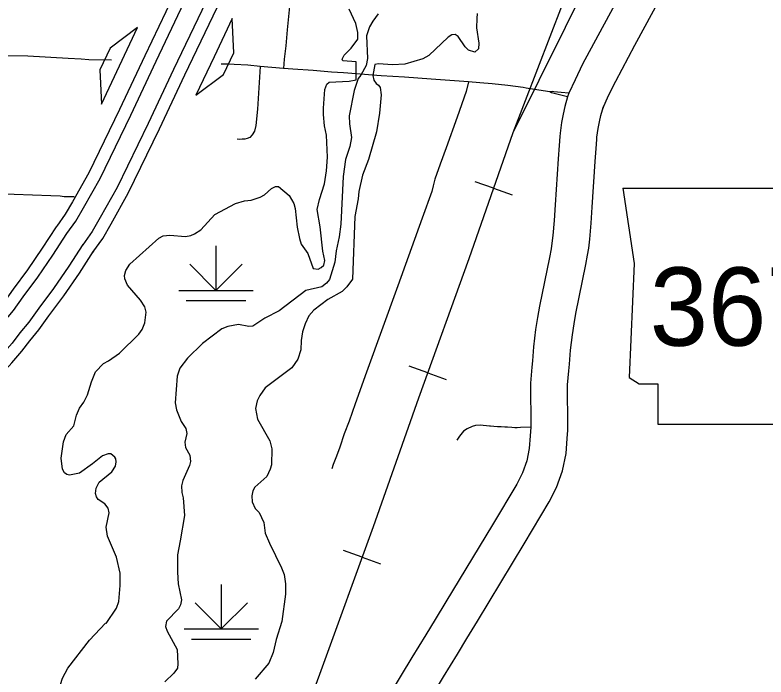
# Model space of a CAD drawing. Extents: x -19 to 366, y -4 to 359.
# Drawn here: x 153.202 to 154.161, y 186.578 to 187.423 of the extents above; entities that cross this region are included whole.
import ezdxf

# ---------------------------------------------------------------- set-up
doc = ezdxf.new("R2010")
doc.units = 0
for name, color, linetype in [('Level 10', 7, 'Continuous'), ('Level 19', 7, 'Continuous'), ('Level 21', 7, 'Continuous'), ('Level 33', 7, 'Continuous'), ('Level 34', 7, 'Continuous'), ('Level 35', 7, 'Continuous'), ('Level 40', 7, 'Continuous'), ('Level 42', 7, 'Continuous'), ('Level 44', 7, 'Continuous'), ('Level 47', 7, 'Continuous'), ('Level 60', 7, 'Continuous')]:
    doc.layers.add(name, color=color, linetype=linetype)

msp = doc.modelspace()

# ---------------------------------------------------------------- linework, layer by layer
at = {"layer": 'Level 10'}
for p, q in [((153.95244, 187.30397), (153.95232, 187.30369)), ((153.95308, 187.30622), (153.9526, 187.30432)), ((153.90759, 186.89291), (153.90774, 186.89708)), ((153.77885, 186.62671), (153.77885, 186.62671))]:
    msp.add_line(p, q, dxfattribs=at)
for points in [[(154.12159, 187.72287), (154.09856, 187.67969), (154.08422, 187.65321), (154.0429, 187.57666), (154.01509, 187.52455), (153.97526, 187.45073), (153.95142, 187.40666), (153.92657, 187.36012), (153.91684, 187.3402), (153.90916, 187.32315)], [(153.95232, 187.30369), (153.95971, 187.32008), (153.96874, 187.33857), (153.99313, 187.38424), (154.01692, 187.42823), (154.05681, 187.50217), (154.08462, 187.55427), (154.12587, 187.63069), (154.14027, 187.65727), (154.16337, 187.70058)], [(153.90916, 187.32315), (153.90769, 187.31985), (153.90735, 187.31851)], [(153.90735, 187.31851), (153.90405, 187.30622), (153.90158, 187.29608), (153.89972, 187.28558), (153.89782, 187.27218), (153.89741, 187.26771), (153.89664, 187.25622), (153.89518, 187.23918), (153.89135, 187.18047), (153.89024, 187.16042), (153.88861, 187.14134), (153.88743, 187.13155), (153.8863, 187.12423), (153.88425, 187.11342), (153.8716, 187.05107), (153.86888, 187.03668), (153.86655, 187.02117), (153.86515, 187.0101), (153.86408, 186.99928), (153.86269, 186.98138), (153.86189, 186.97336), (153.85985, 186.95295), (153.86039, 186.89662)], [(153.90774, 186.89708), (153.90722, 186.95081), (153.909, 186.96864), (153.90986, 186.9772), (153.91124, 186.99511), (153.9122, 187.0048), (153.91345, 187.01469), (153.91557, 187.02876), (153.91806, 187.04196), (153.93072, 187.10431), (153.93297, 187.11621), (153.93435, 187.12511), (153.93571, 187.13649), (153.93748, 187.1571), (153.93861, 187.17762), (153.9424, 187.23562), (153.94385, 187.25262), (153.94461, 187.26396), (153.94486, 187.26669), (153.94648, 187.27812), (153.94794, 187.28634), (153.94992, 187.29448), (153.95308, 187.30622)], [(153.9526, 187.30432), (153.95244, 187.30397)], [(153.86039, 186.89662), (153.85953, 186.88572), (153.85845, 186.86957), (153.85518, 186.85372), (153.84981, 186.83844), (153.84243, 186.82404), (153.81154, 186.7719), (153.75193, 186.67363), (153.73836, 186.65126)], [(153.77885, 186.62671), (153.79241, 186.64908), (153.85215, 186.74756), (153.8839, 186.80115), (153.89341, 186.81971), (153.90091, 186.84102), (153.90548, 186.86318), (153.90676, 186.88228), (153.90759, 186.89291)], [(153.73836, 186.65126), (153.72649, 186.63168), (153.70872, 186.60263), (153.65277, 186.51023), (153.63997, 186.48908)], [(153.68048, 186.46457), (153.69327, 186.48571), (153.74916, 186.57801), (153.76693, 186.60705), (153.77885, 186.62671)]]:
    msp.add_lwpolyline(points, dxfattribs=at)
at = {"layer": 'Level 19'}
for p, q in [((153.3678, 187.37067), (153.36776, 187.37058)), ((153.40458, 187.35318), (153.40459, 187.35321)), ((153.25547, 187.15323), (153.25477, 187.15221)), ((153.2886, 187.12956), (153.2889, 187.13001)), ((153.30239, 187.12123), (153.3017, 187.12021))]:
    msp.add_line(p, q, dxfattribs=at)
for points in [[(153.467, 187.57913), (153.45407, 187.55321), (153.43322, 187.509), (153.41517, 187.47012), (153.40374, 187.44623), (153.3678, 187.37067)], [(153.38234, 187.36375), (153.41826, 187.4393), (153.42974, 187.46325), (153.4478, 187.50218), (153.46856, 187.54618), (153.48108, 187.57124)], [(153.50344, 187.56096), (153.49071, 187.53544), (153.4701, 187.49175), (153.45201, 187.45276), (153.44049, 187.42869), (153.40458, 187.35318)], [(153.41912, 187.34627), (153.45502, 187.42176), (153.46657, 187.44589), (153.48469, 187.48492), (153.50519, 187.52841), (153.51784, 187.55377)], [(153.36776, 187.37058), (153.33545, 187.30206), (153.29647, 187.22155), (153.27567, 187.18453), (153.26636, 187.16848), (153.25547, 187.15323)], [(153.26856, 187.14388), (153.2799, 187.15974), (153.28965, 187.17655), (153.31074, 187.2141), (153.34997, 187.29512), (153.38234, 187.36375)], [(153.40459, 187.35321), (153.37219, 187.2845), (153.33258, 187.20269), (153.31103, 187.16434), (153.30061, 187.14638), (153.2886, 187.12956)], [(153.3017, 187.12021), (153.31415, 187.13764), (153.32501, 187.15636), (153.34685, 187.19523), (153.38671, 187.27756), (153.41912, 187.34627)], [(153.25477, 187.15221), (153.23705, 187.12499), (153.2182, 187.09735), (153.19972, 187.07263), (153.18738, 187.0555), (153.17672, 187.04233), (153.1669, 187.02984), (153.15533, 187.01619), (153.13447, 186.99307), (153.12596, 186.98401), (153.11505, 186.97277), (153.09856, 186.95618), (153.08509, 186.94334), (153.06711, 186.92669), (153.05967, 186.92005), (153.0476, 186.9096), (153.03413, 186.8982), (153.02602, 186.89152), (153.00283, 186.87318), (152.99065, 186.86387), (152.9809, 186.85664), (152.95887, 186.84117), (152.94512, 186.83176), (152.93547, 186.82545)], [(152.94429, 186.81198), (152.95407, 186.81838), (152.96804, 186.82794), (152.99032, 186.84359), (153.00034, 186.85101), (153.01271, 186.86048), (153.03612, 186.87899), (153.04445, 186.88584), (153.05807, 186.89737), (153.0703, 186.90796), (153.07794, 186.91478), (153.09611, 186.93161), (153.10983, 186.94467), (153.12654, 186.96149), (153.13761, 186.9729), (153.14631, 186.98216), (153.16745, 187.00559), (153.17937, 187.01965), (153.1893, 187.03229), (153.20018, 187.04572), (153.21269, 187.0631), (153.23131, 187.08799), (153.25045, 187.11606), (153.26856, 187.14388)], [(153.2889, 187.13001), (153.27094, 187.10241), (153.25134, 187.07367), (153.23254, 187.04853), (153.21975, 187.03077), (153.20855, 187.01694), (153.19845, 187.00408), (153.18599, 186.98938), (153.16443, 186.96549), (153.15542, 186.95589), (153.1441, 186.94424), (153.12705, 186.92708), (153.11297, 186.91366), (153.09451, 186.89656), (153.08656, 186.88946), (153.07408, 186.87867), (153.06022, 186.86693), (153.05158, 186.85983), (153.02783, 186.84104), (153.01515, 186.83135), (153.00473, 186.82362), (152.98207, 186.8077), (152.96777, 186.79791), (152.95777, 186.79137)], [(152.96659, 186.7779), (152.97672, 186.78453), (152.99124, 186.79447), (153.01416, 186.81057), (153.02484, 186.81849), (153.03771, 186.82833), (153.06168, 186.84729), (153.07053, 186.85457), (153.08455, 186.86644), (153.09719, 186.87737), (153.10534, 186.88465), (153.12399, 186.90193), (153.13831, 186.91557), (153.15559, 186.93296), (153.16706, 186.94478), (153.17627, 186.95458), (153.19811, 186.97878), (153.21092, 186.9939), (153.22114, 187.0069), (153.23255, 187.021), (153.24552, 187.03901), (153.26445, 187.06431), (153.28434, 187.09348), (153.30239, 187.12123)]]:
    msp.add_lwpolyline(points, dxfattribs=at)
at = {"layer": 'Level 21'}
for p, q in [((153.97784, 187.2019), (153.99226, 187.10577)), ((153.99226, 187.10577), (153.98585, 186.95998)), ((153.98585, 186.95998), (153.99866, 186.95197)), ((153.99866, 186.95197), (154.0227, 186.95197)), ((154.0227, 186.95197), (154.0227, 186.90071)), ((154.0227, 186.90071), (154.22456, 186.90071))]:
    msp.add_line(p, q, dxfattribs=at)
msp.add_lwpolyline([(153.97784, 187.2019), (154.26598, 187.20176)], dxfattribs=at)
at = {"layer": 'Level 33'}
for points in [[(153.26988, 187.36748), (153.21872, 187.37014), (153.18403, 187.37067), (153.15748, 187.37145)], [(153.28682, 187.36632), (153.26988, 187.36748)], [(153.32529, 187.36533), (153.29646, 187.36562), (153.28682, 187.36632)], [(153.51521, 187.35715), (153.49952, 187.35863), (153.48172, 187.35983), (153.4746, 187.36014), (153.46549, 187.36026)], [(153.51521, 187.35715), (153.51177, 187.30275), (153.50974, 187.28186), (153.50778, 187.27453), (153.50487, 187.26966), (153.50169, 187.26666), (153.49859, 187.26508), (153.49556, 187.26442), (153.49217, 187.26426), (153.48839, 187.26409), (153.48592, 187.26428)], [(153.54482, 187.35459), (153.53009, 187.35564), (153.51521, 187.35715)], [(153.78098, 187.33745), (153.73342, 187.34072), (153.69913, 187.34327), (153.66935, 187.34522), (153.62139, 187.34896), (153.60597, 187.34995), (153.58254, 187.35184), (153.55662, 187.35358), (153.54482, 187.35459)], [(153.78098, 187.33745), (153.77777, 187.32515), (153.76641, 187.29237), (153.75241, 187.25307), (153.74479, 187.23225), (153.73816, 187.21325), (153.73585, 187.20494), (153.73426, 187.19769), (153.72164, 187.16358), (153.69076, 187.07692), (153.65073, 186.96702), (153.63641, 186.92631), (153.62858, 186.90453), (153.62237, 186.8881), (153.61688, 186.87134), (153.61228, 186.85954), (153.60836, 186.84883), (153.6067, 186.84329)], [(153.88455, 187.32464), (153.87611, 187.32592), (153.85433, 187.32959), (153.85057, 187.33012), (153.83126, 187.33285), (153.81111, 187.33498), (153.79554, 187.33607), (153.78098, 187.33745)], [(153.90916, 187.32315), (153.89919, 187.32393), (153.89001, 187.32496), (153.88798, 187.32501), (153.88455, 187.32464)], [(153.90735, 187.31851), (153.88856, 187.32299), (153.88705, 187.32348), (153.88455, 187.32464)], [(153.27795, 187.19081), (153.26782, 187.19053), (153.26507, 187.19059), (153.26009, 187.19162), (153.24817, 187.19211), (153.20125, 187.1936), (153.13913, 187.19534), (153.10729, 187.19642), (153.06956, 187.19737), (153.02913, 187.19897)], [(153.86039, 186.89662), (153.84734, 186.89605), (153.84315, 186.89598), (153.84023, 186.89603), (153.83639, 186.89617), (153.83079, 186.89652), (153.82738, 186.89666), (153.82261, 186.89689), (153.81791, 186.89719), (153.81326, 186.89755), (153.80906, 186.89787), (153.80778, 186.89794), (153.79601, 186.89927), (153.78987, 186.89883), (153.78578, 186.89767), (153.77944, 186.8944), (153.77439, 186.89141), (153.76944, 186.88509), (153.76587, 186.88004)]]:
    msp.add_lwpolyline(points, dxfattribs=at)
at = {"layer": 'Level 34'}
msp.add_lwpolyline([(153.55289, 187.43811), (153.54953, 187.40407), (153.54782, 187.38342), (153.54577, 187.36637), (153.54482, 187.35459)], dxfattribs=at)
at = {"layer": 'Level 35'}
for points in [[(153.66554, 187.42416), (153.65875, 187.41501), (153.65461, 187.40777), (153.65068, 187.39617), (153.65192, 187.36731), (153.65024, 187.35838), (153.64347, 187.3462), (153.64026, 187.34162), (153.6352, 187.3266), (153.62869, 187.29429), (153.62891, 187.28384), (153.63182, 187.26658), (153.62939, 187.25517), (153.62377, 187.23824), (153.62101, 187.21658), (153.618, 187.15581), (153.61598, 187.13947), (153.61225, 187.1216), (153.61041, 187.10716), (153.60348, 187.08529), (153.5999, 187.08033), (153.59366, 187.07594), (153.57322, 187.07128), (153.53921, 187.0451), (153.52124, 187.0359), (153.50574, 187.02576), (153.50063, 187.02498), (153.48755, 187.02757), (153.47373, 187.02523), (153.46635, 187.02215), (153.44141, 187.00343), (153.42215, 186.98472), (153.41273, 186.97215), (153.40897, 186.96168), (153.40682, 186.92768), (153.40818, 186.91877), (153.4143, 186.90398), (153.4202, 186.89509), (153.42136, 186.88864), (153.41894, 186.87742), (153.41991, 186.87059), (153.42544, 186.86074), (153.42622, 186.85296), (153.42511, 186.84783), (153.41646, 186.8288)], [(153.41646, 186.8288), (153.41478, 186.82158), (153.415, 186.81341), (153.41673, 186.80658), (153.4187, 186.784), (153.41314, 186.75169), (153.40941, 186.73363), (153.40968, 186.71161), (153.41049, 186.69661), (153.41454, 186.67631), (153.41362, 186.67004), (153.41099, 186.66471), (153.39551, 186.64907), (153.3942, 186.64241), (153.3965, 186.63635), (153.40928, 186.61305), (153.4101, 186.59464), (153.40955, 186.58913), (153.40484, 186.58246), (153.39332, 186.57177)]]:
    msp.add_lwpolyline(points, dxfattribs=at)
at = {"layer": 'Level 40'}
for p, q in [((153.81288, 187.20167), (153.78927, 187.2099)), ((153.81288, 187.20167), (153.83649, 187.19345)), ((153.72886, 186.96622), (153.70535, 186.97473)), ((153.72886, 186.96622), (153.75237, 186.95771)), ((153.64506, 186.73068), (153.62156, 186.73921)), ((153.64506, 186.73068), (153.66856, 186.72215))]:
    msp.add_line(p, q, dxfattribs=at)
for points in [[(153.93742, 187.47401), (153.83751, 187.27234), (153.7815, 187.11161), (153.71711, 186.93376), (153.65909, 186.76933), (153.59235, 186.58544), (153.52561, 186.4029), (153.51219, 186.36565), (153.481, 186.25055), (153.43841, 186.07606), (153.38944, 185.88378), (153.34786, 185.72271), (153.31935, 185.60694), (153.30526, 185.56096), (153.29353, 185.53479), (153.27542, 185.49385), (153.24355, 185.44083), (153.22108, 185.40526), (153.20297, 185.38223)], [(153.90056, 187.43576), (153.83751, 187.27234), (153.7815, 187.11161), (153.71711, 186.93376), (153.65909, 186.76933), (153.59235, 186.58544), (153.52561, 186.4029), (153.51219, 186.36565), (153.481, 186.25055), (153.43841, 186.07606), (153.38944, 185.88378), (153.34786, 185.72271), (153.31935, 185.60694), (153.30526, 185.56096), (153.29353, 185.53479), (153.27542, 185.49385), (153.24355, 185.44083), (153.22108, 185.40526), (153.20297, 185.38223)]]:
    msp.add_lwpolyline(points, dxfattribs=at)
at = {"layer": 'Level 42'}
for p, q in [((153.47951, 187.41822), (153.45635, 187.36944)), ((153.48141, 187.37452), (153.47951, 187.41822)), ((153.35876, 187.40684), (153.32374, 187.38064)), ((153.33567, 187.35803), (153.35876, 187.40684)), ((153.32374, 187.38064), (153.31062, 187.35291)), ((153.45635, 187.36944), (153.43319, 187.32065)), ((153.46825, 187.34681), (153.48141, 187.37452)), ((153.31062, 187.35291), (153.31257, 187.30922)), ((153.31257, 187.30922), (153.33567, 187.35803)), ((153.43319, 187.32065), (153.46825, 187.34681))]:
    msp.add_line(p, q, dxfattribs=at)
at = {"layer": 'Level 44'}
for p, q in [((153.45872, 187.12803), (153.45872, 187.07121)), ((153.45872, 187.07121), (153.42524, 187.10469)), ((153.45872, 187.07121), (153.4922, 187.10469)), ((153.41137, 187.07121), (153.50607, 187.07121)), ((153.42084, 187.0583), (153.4966, 187.0583)), ((153.4655, 186.69592), (153.4655, 186.6391)), ((153.4655, 186.6391), (153.43202, 186.67258)), ((153.4655, 186.6391), (153.49898, 186.67258)), ((153.41815, 186.6391), (153.51285, 186.6391)), ((153.42762, 186.62619), (153.50338, 186.62619))]:
    msp.add_line(p, q, dxfattribs=at)
at = {"layer": 'Level 47'}
for points in [[(153.52068, 187.19331), (153.52937, 187.20133), (153.53466, 187.20402), (153.53845, 187.20403), (153.55194, 187.19233), (153.55785, 187.1821), (153.55958, 187.17584), (153.56232, 187.15212), (153.56521, 187.13732), (153.56751, 187.13012), (153.5757, 187.11838), (153.58278, 187.09905), (153.58903, 187.09851), (153.593, 187.10043), (153.5964, 187.10367), (153.59771, 187.10957), (153.59501, 187.12114), (153.59149, 187.15226), (153.588, 187.17465), (153.59061, 187.18739), (153.59698, 187.20735), (153.59957, 187.22389), (153.60121, 187.24136), (153.59979, 187.26946), (153.59728, 187.28122), (153.5959, 187.29565), (153.59606, 187.30381), (153.59768, 187.32775), (153.60031, 187.33459), (153.60333, 187.33708), (153.62872, 187.33853), (153.63742, 187.34028), (153.63753, 187.36288), (153.62067, 187.36431), (153.6199, 187.3664), (153.62216, 187.37173), (153.63141, 187.38051), (153.6397, 187.39213), (153.63986, 187.40068), (153.63698, 187.41187), (153.62858, 187.43024)], [(153.7921, 187.42458), (153.79155, 187.4185), (153.79121, 187.40653), (153.79413, 187.3868), (153.79377, 187.37977), (153.78905, 187.37557), (153.7809, 187.37781), (153.77671, 187.38235), (153.76776, 187.3956), (153.76377, 187.39785), (153.7598, 187.39765), (153.75507, 187.39458), (153.73015, 187.37111), (153.72277, 187.36709), (153.69949, 187.36014), (153.68377, 187.35911)], [(153.68377, 187.35911), (153.66615, 187.36036), (153.66142, 187.35957), (153.65881, 187.3457), (153.65997, 187.33963), (153.66302, 187.33547), (153.66625, 187.3332), (153.66834, 187.33036), (153.66932, 187.32107), (153.66751, 187.29732), (153.66343, 187.27375), (153.65314, 187.2382), (153.64563, 187.21841), (153.64116, 187.19769), (153.64024, 187.18819), (153.63578, 187.16558), (153.63303, 187.08581), (153.62587, 187.0759), (153.61964, 187.06999), (153.60149, 187.05964), (153.58354, 187.04589), (153.57731, 187.03864), (153.57261, 187.02855), (153.56924, 187.01847), (153.56738, 187.00745), (153.56686, 186.9953), (153.56311, 186.98331), (153.55557, 186.97245), (153.52137, 186.94703), (153.51459, 186.93713), (153.51139, 186.93028), (153.50934, 186.92058), (153.51166, 186.90692), (153.52749, 186.87927), (153.53018, 186.86903), (153.52949, 186.84871), (153.528, 186.84301), (153.52367, 186.83349), (153.50819, 186.82013), (153.50574, 186.81556), (153.50425, 186.8089), (153.50484, 186.80131), (153.50866, 186.79297), (153.5138, 186.78768), (153.5199, 186.77499), (153.52166, 186.76133), (153.52682, 186.74863), (153.54228, 186.71699), (153.54553, 186.70846), (153.54728, 186.6967), (153.54733, 186.68341), (153.5429, 186.64845), (153.5356, 186.62581), (153.53187, 186.6089), (153.52604, 186.59558), (153.5085, 186.57479)], [(153.31841, 186.64585), (153.3316, 186.66566), (153.33479, 186.67422), (153.33661, 186.69473), (153.33656, 186.71011), (153.33194, 186.73079), (153.32047, 186.75732), (153.31873, 186.76889), (153.32226, 186.78733), (153.3211, 186.7934), (153.31691, 186.79889), (153.30818, 186.80454), (153.30608, 186.80757), (153.30493, 186.81212), (153.30585, 186.81896), (153.30962, 186.82639), (153.32586, 186.83976), (153.33038, 186.84699), (153.3315, 186.85232), (153.33111, 186.85611), (153.32977, 186.85857), (153.32445, 186.86254), (153.32104, 186.86271), (153.31404, 186.86002), (153.30101, 186.8497), (153.28438, 186.83785), (153.27169, 186.83532), (153.26828, 186.83625), (153.26524, 186.83851), (153.26276, 186.84306), (153.2612, 186.85691), (153.26434, 186.87801), (153.26753, 186.88714), (153.27734, 186.89858), (153.2807, 186.91208), (153.28465, 186.92083), (153.28993, 186.92845), (153.29463, 186.93816), (153.29987, 186.9547), (153.30513, 186.96745), (153.31533, 186.97794), (153.32157, 186.9812), (153.33574, 186.99095), (153.36009, 187.01557), (153.36462, 187.02147), (153.368, 187.03004), (153.36965, 187.04353), (153.36792, 187.05035), (153.36221, 187.05887), (153.34566, 187.07797), (153.3426, 187.08612), (153.34201, 187.09049), (153.3437, 187.09676), (153.34897, 187.10457), (153.38561, 187.13798), (153.39147, 187.14104), (153.39961, 187.14184), (153.41989, 187.14004), (153.42652, 187.1414), (153.43144, 187.14351), (153.43918, 187.14868), (153.4573, 187.16832), (153.48377, 187.18231), (153.49494, 187.18579), (153.50346, 187.18659), (153.5152, 187.19025), (153.52068, 187.19331)], [(153.24491, 186.53878), (153.24943, 186.54639), (153.2532, 186.55059), (153.25753, 186.55877), (153.26277, 186.57646), (153.26973, 186.58921), (153.29746, 186.62486), (153.31792, 186.6463)]]:
    msp.add_lwpolyline(points, dxfattribs=at)
at = {"layer": 'Level 60'}
for points in [[(154.11585, 1.87092), (153.9063, 10.48743), (153.69602, 19.10409), (153.48501, 27.72087), (153.27327, 36.3378), (153.0608, 44.95486), (152.84759, 53.57206), (152.63366, 62.1894), (152.419, 70.80688), (152.20362, 79.42449), (151.98751, 88.04225), (151.77068, 96.66014), (151.55312, 105.27817), (151.33484, 113.89634), (151.11584, 122.51465), (150.89612, 131.13311), (150.67568, 139.7517), (150.45452, 148.37043), (150.23264, 156.98931), (150.01005, 165.60832), (149.78674, 174.22748), (149.56272, 182.84677), (149.33799, 191.46621), (149.11254, 200.0858), (148.88638, 208.70552), (148.65952, 217.32539), (148.43194, 225.9454), (148.20366, 234.56555), (147.97466, 243.18584), (147.74497, 251.80628), (147.51457, 260.42687), (147.28346, 269.04759), (147.05165, 277.66846), (146.81914, 286.28948), (146.58593, 294.91064), (146.35202, 303.53194), (146.11742, 312.15339), (145.88211, 320.77499), (145.64611, 329.39673), (145.40941, 338.01861), (145.17202, 346.64065)], [(0, 180.89994), (7.12284, 180.90436), (14.24566, 180.9176), (21.36847, 180.93968), (28.49124, 180.97058), (35.61397, 181.01031), (42.73664, 181.05888), (49.85925, 181.11627), (56.98178, 181.18249), (64.10422, 181.25754), (71.22656, 181.34142), (78.3488, 181.43413), (85.47091, 181.53567), (92.5929, 181.64603), (99.71474, 181.76523), (106.83643, 181.89325), (113.95795, 182.0301), (121.0793, 182.17578), (128.20046, 182.33029), (135.32143, 182.49362), (142.44218, 182.66579), (149.56272, 182.84677), (156.68303, 183.03659), (163.8031, 183.23523), (170.92291, 183.4427), (178.04247, 183.65899), (185.16175, 183.88411), (192.28074, 184.11805), (199.39944, 184.36082), (206.51784, 184.61242), (213.63591, 184.87283), (220.75366, 185.14207), (227.87107, 185.42014), (234.98813, 185.70702), (242.10483, 186.00273), (249.22115, 186.30726), (256.33709, 186.62061), (263.45264, 186.94279), (270.56779, 187.27378), (277.68251, 187.61359), (284.79682, 187.96222), (291.91068, 188.31967), (299.02409, 188.68594), (306.13705, 189.06103), (313.24954, 189.44494), (320.36154, 189.83766), (327.47305, 190.23919), (334.58406, 190.64954), (341.69455, 191.06871)]]:
    msp.add_spline(points, degree=3, dxfattribs=at)

# ---------------------------------------------------------------- texts
at = {"layer": 'Level 21'}
msp.add_text('367', height=0.1, dxfattribs=at).set_placement((154.01219, 187.00063))

doc.saveas('drawing.dxf')
